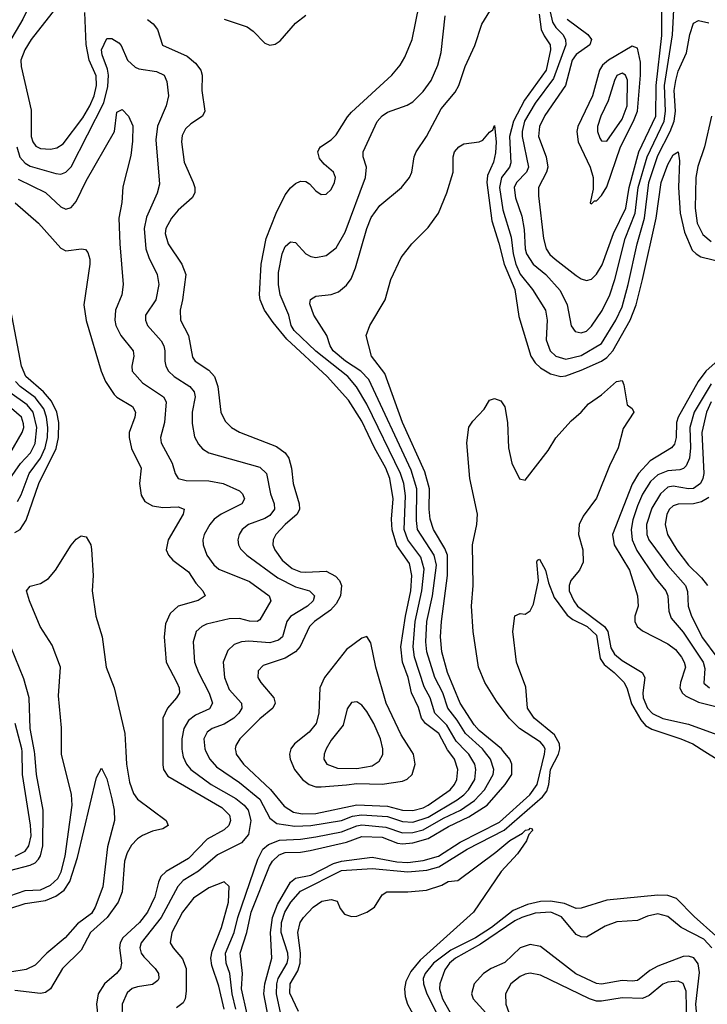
# Model space of a CAD drawing. Header units: inches. Extents: x 990535 to 1117859, y 769386 to 892122.
# Tile 750 of 1056: x 1072609 to 1075304, y 839009 to 842868. Entities that reach past the tile are written whole.
import ezdxf

# ---------------------------------------------------------------- set-up
doc = ezdxf.new("R2010")
doc.units = ezdxf.units.IN
doc.header["$MEASUREMENT"] = 0
doc.layers.add('B0873', color=7, linetype='Continuous')
doc.layers.add('B0874', color=7, linetype='Continuous')

msp = doc.modelspace()

# ---------------------------------------------------------------- linework, layer by layer
at = {"layer": 'B0873', "color": 5}
for points, elevation in [([(1072010, 838999.7), (1072068.5, 839051.5), (1072165.1, 839170), (1072181.9, 839210), (1072196.7, 839270), (1072207.8, 839292.2), (1072218.8, 839301.2), (1072237.6, 839310), (1072330, 839326.6), (1072455, 839385), (1072510, 839430.4), (1072530, 839434.9), (1072570, 839434), (1072630, 839455.4), (1072690, 839457.8), (1072730, 839475.5), (1072757.8, 839502.2), (1072771, 839529), (1072786.9, 839590), (1072814.4, 839790), (1072811.5, 839831.5), (1072772.9, 839990), (1072772.9, 840000)], 2580), ([(1072570, 839534.1), (1072650, 839554.5), (1072670, 839563.9), (1072682.2, 839577.8), (1072690, 839591), (1072699.5, 839630), (1072701.2, 839770), (1072674.6, 839910), (1072668.3, 839990), (1072666.4, 840000)], 2620), ([(1073025, 840000), (1073028, 839950), (1073039.4, 839879.4), (1073055.5, 839835.6), (1073070, 839812.9), (1073183.6, 839730), (1073191.3, 839710), (1073170, 839696.4), (1073130, 839687.8), (1073090, 839670.4), (1073070, 839657.1), (1073047.2, 839632.8), (1073030, 839602.6), (1073020.1, 839570), (1073010.8, 839450), (1072995.1, 839410), (1072951.1, 839350), (1072885.8, 839290), (1072850, 839220.8), (1072776.6, 839150), (1072730, 839069.8), (1072710, 839054.8), (1072690, 839052), (1072590, 839063)], 2580), ([(1072591.5, 839590), (1072630, 839609.3), (1072645, 839630), (1072653.4, 839670), (1072651.3, 839711.3), (1072619.6, 839910), (1072618, 840000)], 2640), ([(1073170, 840000), (1073170, 839947.7), (1073172.9, 839930), (1073190, 839903.4), (1073400.7, 839780.7), (1073430.9, 839750.9), (1073435.2, 839730), (1073428.9, 839710), (1073410, 839693.1), (1073343.6, 839656.4), (1073270, 839580.3), (1073183, 839530), (1073162.5, 839510), (1073152.4, 839487.6), (1073138.3, 839430), (1073109.8, 839370.2), (1073077.9, 839330), (1073013.4, 839270), (1073002.8, 839250), (1072999.9, 839230), (1073008.4, 839170), (1073004.2, 839150), (1072988.5, 839130), (1072941.5, 839090), (1072916.9, 839050), (1072909.6, 839010), (1072916.6, 838950)], 2620), ([(1073246.3, 840000), (1073250, 839979.5), (1073263.1, 839950), (1073279.6, 839930), (1073359, 839870), (1073456.1, 839816.1), (1073488.4, 839790), (1073504.2, 839770), (1073514.8, 839730), (1073505.2, 839674.8), (1073478.5, 839641.5), (1073384.8, 839595.2), (1073310, 839530.7), (1073250, 839494.4), (1073228.6, 839471.4), (1073163.5, 839350), (1073085.4, 839250), (1073080.3, 839230), (1073085, 839210), (1073094.9, 839194.9), (1073140.2, 839150), (1073153, 839130), (1073154, 839110), (1073150, 839102.6), (1073130, 839086.6), (1073070, 839078.1), (1073050, 839070.9), (1073030, 839054.3), (1073010.6, 839010), (1073008.8, 838950)], 2640), ([(1073339.1, 840000), (1073353.9, 839970), (1073380.3, 839940.3), (1073470, 839878.2), (1073550, 839812.6), (1073590, 839738.3), (1073617.2, 839717.2), (1073686.9, 839706.9), (1073750, 839709.6), (1073870, 839729.8), (1073913.3, 839746.7), (1073948.8, 839751.2), (1074050, 839745.5), (1074110, 839725.8), (1074150, 839723.6), (1074210, 839743.1), (1074324.2, 839810), (1074349.6, 839830), (1074368.3, 839850), (1074392.3, 839890), (1074397.4, 839930), (1074392.8, 839950), (1074369.6, 839990), (1074359.6, 840000)], 2660), ([(1073455.7, 838990), (1073441.9, 839050), (1073432.3, 839130), (1073418.1, 839170), (1073416.1, 839210), (1073449.2, 839290), (1073464.4, 839350), (1073541.7, 839578.3), (1073562.5, 839617.5), (1073584.2, 839635.8), (1073627.6, 839652.4), (1073710, 839656.2), (1073770, 839665.2), (1073870, 839684.5), (1073930, 839708.7), (1073950, 839712), (1074043.9, 839703.9), (1074110, 839681.5), (1074150, 839682.4), (1074190, 839692.9), (1074270, 839738.4), (1074337.1, 839770), (1074391.8, 839808.2), (1074431.4, 839850), (1074465.1, 839910), (1074467.4, 839930), (1074454.1, 839970), (1074430.4, 840000)], 2640), ([(1073455.8, 840000), (1073457.8, 839990), (1073486.3, 839950), (1073591.6, 839851.6), (1073645.3, 839785.3), (1073682.4, 839762.4), (1073715.6, 839755.6), (1073770, 839757.2), (1073930, 839790.8), (1074050, 839785.3), (1074110, 839770.5), (1074150, 839768.2), (1074190, 839779), (1074210, 839789.8), (1074296, 839850), (1074313.2, 839870), (1074322.8, 839890), (1074326.9, 839930), (1074313.4, 839970), (1074291.1, 840000)], 2680), ([(1073500.2, 838970), (1073478.7, 839070), (1073482.3, 839130), (1073472.6, 839210), (1073499, 839290), (1073515.6, 839370), (1073588.4, 839550), (1073600.4, 839570), (1073625.5, 839594.5), (1073650, 839604.5), (1073710, 839605.8), (1073747.6, 839612.4), (1073890, 839645.1), (1073950, 839666.9), (1074030, 839663.9), (1074090, 839640.9), (1074110, 839637.6), (1074150, 839641.9), (1074210, 839658.8), (1074290, 839706.3), (1074370, 839743.4), (1074440.7, 839790), (1074511.8, 839870), (1074537.4, 839910), (1074538.4, 839950), (1074530.3, 839970), (1074505.2, 840000)], 2620), ([(1073611.7, 838811.7), (1073565.8, 839050), (1073569.7, 839090), (1073597.5, 839190), (1073591.4, 839290), (1073600.3, 839350), (1073619.4, 839400.6), (1073670, 839487.9), (1073690, 839503.2), (1073750, 839515.8), (1073839.4, 839560.6), (1073870, 839570.2), (1073990, 839585.8), (1074086.9, 839566.9), (1074130, 839564.9), (1074190, 839572.2), (1074250, 839589.6), (1074335.7, 839644.3), (1074490, 839723.3), (1074608.7, 839830), (1074637.9, 839870), (1074666.1, 839990), (1074667.1, 840000)], 2580), ([(1073662.2, 838830), (1073615.1, 839050), (1073616.6, 839090), (1073622.2, 839110), (1073656.9, 839170), (1073660.9, 839190), (1073659.3, 839210), (1073633.2, 839290), (1073635, 839330), (1073647.8, 839370), (1073671.7, 839410), (1073710, 839452), (1073870, 839533.1), (1073990, 839541.3), (1074130, 839528.1), (1074204.6, 839535.4), (1074251.6, 839548.4), (1074363.3, 839616.7), (1074507.9, 839692.1), (1074658.2, 839821.8), (1074675.5, 839844.5), (1074683.3, 839870), (1074689.6, 839930), (1074721.5, 839990), (1074724, 840000)], 2560), ([(1073669.4, 840000), (1073666.9, 839990), (1073669.1, 839970), (1073686.6, 839930), (1073716.8, 839890), (1073743.7, 839870), (1073770, 839862.1), (1073790, 839861.4), (1073890, 839869.8), (1073930, 839874.1), (1074030, 839871.8), (1074110, 839883.1), (1074128.2, 839891.8), (1074146.7, 839910), (1074159.7, 839950), (1074153, 839990), (1074146.6, 840000)], 2720), ([(1073806.3, 840000), (1073802.3, 839990), (1073800.7, 839970), (1073813.4, 839950), (1073854.6, 839934.6), (1073930, 839933.6), (1073990, 839944.3), (1074018.4, 839961.6), (1074031.9, 839988.1), (1074032.1, 840000)], 2740), ([(1075295, 840000), (1075343, 839970)], 2560), ([(1072570, 839384.8), (1072630, 839404.3), (1072710, 839415.9), (1072750, 839433.2), (1072783.4, 839456.6), (1072806, 839490), (1072835.3, 839584.7), (1072910, 839898), (1072930, 839934.8), (1072950, 839893), (1072970, 839814.9), (1072978.8, 839770), (1072980.2, 839730), (1072953.4, 839626.6), (1072934.7, 839470), (1072904.8, 839390), (1072890, 839365.6), (1072835.7, 839324.3), (1072787.5, 839270), (1072715.6, 839210), (1072670, 839162.4), (1072634.7, 839145.3), (1072570, 839135.6)], 2560), ([(1073701.3, 838981.3), (1073667.5, 839052.5), (1073668.6, 839090), (1073699.6, 839140.5), (1073708.4, 839170), (1073709.9, 839210), (1073699.1, 839290), (1073707.8, 839330), (1073720.9, 839350), (1073758.9, 839390), (1073793, 839413), (1073830, 839419.3), (1073852.8, 839412.8), (1073865.2, 839385.2), (1073882.4, 839362.4), (1073910, 839353), (1073930, 839354.9), (1073970, 839370.5), (1073999.3, 839390), (1074030, 839438), (1074048, 839450), (1074130, 839450.3), (1074203.6, 839456.4), (1074263.9, 839476.1), (1074288.7, 839490), (1074326, 839494), (1074475.2, 839604.8), (1074530, 839651.3), (1074579.9, 839680.1), (1074591.4, 839691.4), (1074606.3, 839693.7), (1074610, 839699.3), (1074617.3, 839697.3), (1074618.4, 839690), (1074605.1, 839674.9), (1074594.9, 839650), (1074560.5, 839599.5), (1074496, 839530), (1074387.4, 839370), (1074178.1, 839181.9), (1074141.9, 839138.1), (1074121.9, 839098.1), (1074116.8, 839070), (1074119.5, 839039.5), (1074129.4, 839009.4), (1074157.7, 838957.7)], 2540), ([(1073409.9, 838990), (1073390, 839080.4), (1073361.4, 839161.4), (1073358.1, 839190), (1073363.1, 839216.9), (1073400.4, 839310), (1073427.5, 839410), (1073430.4, 839470.4), (1073410, 839489.8), (1073350, 839466.1), (1073290, 839424.6), (1073246.4, 839370), (1073205.5, 839290), (1073198.3, 839250), (1073210.2, 839230), (1073247.5, 839187.5), (1073261.3, 839150), (1073261, 839061), (1073257.2, 839030), (1073250, 839014.8), (1073224, 838996)], 2660), ([(1075337.8, 839277.8), (1075252.8, 839352.8), (1075183.8, 839423.8), (1075150, 839436.2), (1075110, 839437.2), (1074910, 839416.8), (1074810, 839385.6), (1074790, 839385.2), (1074744.7, 839404.7), (1074690, 839413.2), (1074650, 839411.5), (1074599.3, 839400.7), (1074543.7, 839376.3), (1074458, 839310), (1074395.2, 839270), (1074299, 839221), (1074231.2, 839170), (1074198, 839130), (1074190.1, 839110), (1074191.2, 839090), (1074204.3, 839050), (1074245.8, 838970)], 2560), ([(1075321.9, 839230), (1075290, 839264.8), (1075201.4, 839310), (1075150, 839353), (1075110, 839363.4), (1075070, 839354.3), (1075030, 839337.8), (1074950, 839332.4), (1074904.3, 839315.6), (1074830, 839272.6), (1074810, 839274), (1074790, 839283.3), (1074732, 839352), (1074690.8, 839370.8), (1074630, 839366.2), (1074577, 839350), (1074550, 839336.6), (1074414.7, 839245.3), (1074316.5, 839190), (1074293.9, 839170), (1074275.4, 839144.6), (1074255.4, 839090), (1074254.4, 839070), (1074265.8, 839030), (1074322.1, 838930)], 2580), ([(1075267.9, 838907.9), (1075259.8, 839010), (1075273.3, 839133.3), (1075267.9, 839167.9), (1075251.4, 839191.4), (1075230, 839198.4), (1075210, 839196.7), (1075110, 839158.7), (1075078.7, 839141.3), (1075030, 839103.1), (1075010, 839099.9), (1074970, 839102.8), (1074890, 839087.8), (1074870, 839090.3), (1074788.6, 839128.6), (1074650, 839236.2), (1074610, 839243), (1074570.2, 839230), (1074510, 839172.6), (1074457.4, 839150), (1074427, 839130), (1074390, 839089.6), (1074379.3, 839050), (1074385.8, 839030), (1074435.8, 838975.8)], 2620), ([(1075224.2, 838930), (1075221.2, 839061.2), (1075210, 839091.3), (1075190, 839100.4), (1075150, 839096.2), (1075130, 839088.1), (1075075.7, 839044.3), (1075050, 839031.7), (1074970, 839034.1), (1074890, 839021.2), (1074870, 839021.7), (1074842.3, 839030), (1074650, 839123.2), (1074610, 839131.7), (1074590, 839126.9), (1074570, 839117.9), (1074534.4, 839090), (1074513.6, 839050), (1074515.1, 839010), (1074543.8, 838930)], 2640)]:
    msp.add_lwpolyline(points, dxfattribs=dict(at, elevation=elevation))
at = {"layer": 'B0874', "color": 5}
for points, elevation in [([(1072570, 843052.2), (1072640.8, 842990), (1072655.5, 842970), (1072649.5, 842930), (1072621.7, 842870), (1072565.6, 842774.4)], 2660), ([(1074678.7, 842938.7), (1074697.8, 842857.8), (1074710, 842836.9), (1074738.3, 842810), (1074748.3, 842790), (1074749, 842770), (1074701.8, 842638.2), (1074630, 842540.6), (1074588.1, 842470), (1074578.3, 842430), (1074578.3, 842410), (1074603.3, 842290), (1074595.5, 842270), (1074555.7, 842230), (1074547.4, 842210), (1074552.6, 842170), (1074577.4, 842097.4), (1074585.9, 842045.9), (1074590, 841970.5), (1074596, 841950), (1074621, 841910), (1074671.2, 841870), (1074727.2, 841807.2), (1074755.5, 841750), (1074770, 841668.8), (1074785.7, 841645.7), (1074810, 841640.5), (1074830, 841647.7), (1074850, 841666.4), (1074891.8, 841728.2), (1074922.5, 841790), (1074942, 841850), (1074982.1, 842010), (1075021.2, 842110), (1075033.1, 842210), (1075068, 842330), (1075135.1, 842470), (1075140.6, 842510), (1075136.3, 842610), (1075168.4, 842808.4), (1075174.9, 842930)], 2660), ([(1072763.5, 842930), (1072653.3, 842790), (1072628.7, 842750), (1072613.9, 842710), (1072614.9, 842685.1), (1072653.5, 842513.5), (1072654.2, 842410), (1072660.1, 842390), (1072672.2, 842372.2), (1072690, 842363), (1072730, 842360.3), (1072754, 842366), (1072778.9, 842381.1), (1072856.2, 842483.8), (1072883.7, 842530), (1072901.1, 842570), (1072910.2, 842610), (1072908.5, 842648.5), (1072881.7, 842710), (1072869.6, 842770.5), (1072863.7, 842896.3)], 2680), ([(1074291.1, 840000), (1074286.3, 840006.3), (1074251.6, 840070), (1074199.3, 840110), (1074183.9, 840130), (1074172.2, 840172.3), (1074144.8, 840230), (1074131.8, 840290), (1074109.2, 840350), (1074102.6, 840410), (1074120.7, 840530), (1074142.3, 840630), (1074145.9, 840690), (1074136.4, 840736.4), (1074087.6, 840807.6), (1074068.4, 840868.4), (1074065.9, 840910), (1074073.3, 840990), (1074060.2, 841070), (1074044.4, 841110), (1073999.8, 841190), (1073950, 841294.2), (1073897.5, 841377.5), (1073814.5, 841470), (1073656.2, 841616.2), (1073601.8, 841681.8), (1073569, 841730), (1073551.4, 841770), (1073548.7, 841790), (1073554.8, 841910), (1073575.1, 842010), (1073614.2, 842110), (1073650, 842181.4), (1073670, 842208.5), (1073690, 842226.5), (1073710, 842235.5), (1073730, 842234.3), (1073745.4, 842225.4), (1073770, 842197.1), (1073790, 842182.4), (1073810, 842184.4), (1073830, 842203.1), (1073843.5, 842230), (1073846.6, 842250), (1073838.4, 842270), (1073801.7, 842301.7), (1073783.9, 842323.9), (1073777.1, 842350), (1073781.3, 842358.7), (1073788.6, 842370), (1073830, 842397.3), (1073850, 842416.8), (1073893.3, 842486.7), (1073910, 842505.5), (1074067.3, 842650), (1074099.9, 842690), (1074118.4, 842721.6), (1074147.5, 842790), (1074175.2, 842924.8)], 2680), ([(1074430.4, 840000), (1074422.5, 840010), (1074356.5, 840070), (1074323.4, 840123.4), (1074287.3, 840170), (1074268, 840230), (1074236.7, 840290), (1074205.1, 840390), (1074201.5, 840430), (1074205.2, 840510), (1074227.6, 840610), (1074242.9, 840730), (1074233, 840770), (1074168.8, 840870), (1074164.8, 840904.8), (1074165.3, 841030), (1074143, 841103), (1073977.6, 841457.6), (1073946.4, 841490), (1073885.4, 841530), (1073837.8, 841570), (1073825.4, 841590), (1073812.6, 841630), (1073762, 841710), (1073746, 841754), (1073748.4, 841771.6), (1073770, 841784.7), (1073830, 841791), (1073858.7, 841801.3), (1073890, 841827.1), (1073907.9, 841852.1), (1073924.8, 841895.2), (1073969.5, 842050), (1073987.1, 842092.9), (1074020.8, 842139.2), (1074105.7, 842210), (1074136.5, 842250), (1074145.5, 842270), (1074154.6, 842330), (1074163.2, 842350), (1074204, 842410), (1074260.8, 842519.2), (1074315.4, 842584.6), (1074329.9, 842610), (1074355.6, 842684.4), (1074393.3, 842766.7), (1074419.8, 842850), (1074461.9, 842918.1)], 2640), ([(1074754.7, 842870), (1074835.8, 842810), (1074850.1, 842790), (1074843.3, 842770), (1074790, 842731.1), (1074774.2, 842710), (1074748.5, 842610), (1074667.5, 842492.5), (1074647, 842450), (1074642.4, 842410), (1074672.9, 842330), (1074679.2, 842290), (1074673.9, 842270), (1074642.3, 842210), (1074641.9, 842178.1), (1074662.2, 842010), (1074672.8, 841970), (1074687.4, 841947.4), (1074707.9, 841930), (1074790, 841865.9), (1074810, 841852.7), (1074830, 841846.3), (1074850, 841851.7), (1074870, 841870.1), (1074892.5, 841907.5), (1074936.6, 842030), (1074984.2, 842130), (1074997.9, 842210), (1075036.2, 842350), (1075102.4, 842490), (1075103.7, 842610), (1075126.4, 842806.4), (1075126, 842930)], 2680), ([(1073109.2, 842869.2), (1073132.3, 842852.3), (1073149.4, 842830), (1073168.2, 842768.2), (1073265.7, 842725.7), (1073298.3, 842698.3), (1073318.8, 842670), (1073323.9, 842650), (1073323.1, 842590), (1073335, 842510), (1073326, 842490), (1073279.5, 842460.5), (1073259.2, 842440.8), (1073246.2, 842413.8), (1073242.6, 842390), (1073254.1, 842310), (1073288.3, 842230), (1073295, 842210), (1073295.3, 842190), (1073285, 842170), (1073230, 842122.1), (1073203.3, 842090), (1073181.7, 842050), (1073179.6, 842030), (1073191.3, 841990), (1073245, 841910), (1073259.6, 841870), (1073247.5, 841770), (1073237.5, 841730), (1073238.6, 841690), (1073270.1, 841630), (1073285.6, 841545.6), (1073296.8, 841530), (1073350, 841494.2), (1073373, 841470), (1073384.9, 841430), (1073397.6, 841330), (1073414.4, 841294.4), (1073439.2, 841270), (1073470, 841252), (1073615.1, 841195.1), (1073650, 841170.1), (1073663.8, 841150), (1073674.5, 841110), (1073680.4, 841050), (1073704.9, 840970), (1073705.9, 840950), (1073696.8, 840930), (1073650.1, 840890), (1073613.1, 840850), (1073602.6, 840830), (1073601.5, 840810), (1073609, 840790), (1073637.9, 840750), (1073677.2, 840717.2), (1073710, 840704.4), (1073730, 840702.4), (1073810, 840707), (1073847.2, 840687.2), (1073861.9, 840670), (1073870.1, 840650), (1073866.7, 840610), (1073850, 840578.6), (1073826.6, 840553.4), (1073764.8, 840510), (1073744.5, 840490), (1073708.4, 840411.6), (1073690, 840390.4), (1073650, 840365.2), (1073563.4, 840336.6), (1073544.2, 840315.8), (1073542.2, 840290), (1073553.7, 840270), (1073605.1, 840210), (1073610.8, 840190), (1073601.3, 840170), (1073550, 840128.5), (1073471.3, 840050), (1073456.7, 840023.3), (1073453.8, 840010), (1073455.8, 840000)], 2680), ([(1073410, 842870.1), (1073500.2, 842840.2), (1073523.7, 842823.7), (1073570, 842776.1), (1073590, 842767.6), (1073610, 842771.5), (1073630, 842785.2), (1073690, 842854.6), (1073730, 842886)], 2720), ([(1074359.6, 840000), (1074320.1, 840039.9), (1074282.6, 840102.7), (1074236.6, 840150), (1074218.2, 840210), (1074193.7, 840253.7), (1074156.3, 840370), (1074151.4, 840410), (1074159.1, 840510), (1074185.6, 840630), (1074194.2, 840714.2), (1074181.8, 840761.8), (1074130.2, 840830), (1074115.4, 840870), (1074121.8, 841001.8), (1074114, 841050), (1074101.6, 841090), (1073970, 841361.8), (1073929.4, 841429.4), (1073895.5, 841470), (1073769.1, 841569.1), (1073684.3, 841650), (1073673.1, 841670), (1073664.4, 841710), (1073629.7, 841789.7), (1073622.9, 841830), (1073623.2, 841876.8), (1073637.3, 841950), (1073650, 841979), (1073670, 841997.7), (1073690, 841994.6), (1073730.7, 841950.7), (1073750, 841940.2), (1073770, 841936.6), (1073810, 841944.3), (1073850, 841974.2), (1073884.6, 842035.4), (1073964.3, 842250), (1073968.6, 842290), (1073955, 842330), (1073954.6, 842350), (1074010, 842469.1), (1074030, 842491.8), (1074050, 842506), (1074127.2, 842532.8), (1074150, 842546), (1074190, 842586.7), (1074222, 842630), (1074247.6, 842690), (1074261, 842739), (1074277.2, 842882.8)], 2660), ([(1074645.7, 842890), (1074653.6, 842830), (1074664.7, 842804.7), (1074688.6, 842770), (1074690, 842749.7), (1074672.3, 842670), (1074587.9, 842552.1), (1074544.2, 842470), (1074528.6, 842410), (1074533.4, 842306.6), (1074529.4, 842290), (1074497.8, 842250), (1074490, 842210), (1074503.3, 842123.3), (1074535.8, 842015.8), (1074543.1, 841950), (1074554, 841910), (1074571.2, 841871.2), (1074618.7, 841810), (1074669.7, 841729.7), (1074676.4, 841690), (1074672.8, 841612.8), (1074687.8, 841570), (1074710, 841549.6), (1074750, 841537), (1074810, 841551.5), (1074890, 841598.5), (1074946.1, 841690), (1074970, 841742.7), (1074994.1, 841830), (1075029.4, 841990), (1075058.3, 842090), (1075074.8, 842230), (1075110, 842335.4), (1075158.3, 842430), (1075173.7, 842470), (1075179, 842510), (1075174.7, 842590), (1075180.2, 842630), (1075190, 842665.8), (1075222.2, 842737.8), (1075236, 842810), (1075250, 842854.6), (1075270, 842864.7), (1075310, 842855.8)], 2640), ([(1072597.5, 842370), (1072610, 842328.9), (1072630, 842305.3), (1072650, 842294.2), (1072750, 842264.6), (1072770, 842262), (1072789.9, 842270.1), (1072810, 842290.9), (1072938.2, 842541.8), (1072954.2, 842605.8), (1072957.2, 842650), (1072953.5, 842673.5), (1072931.7, 842730), (1072929.9, 842750), (1072950, 842793.8), (1072970, 842794), (1072996.9, 842776.9), (1073006.4, 842766.4), (1073031.8, 842710), (1073061.7, 842681.7), (1073075.5, 842675.5), (1073145.1, 842665.1), (1073174.9, 842650), (1073185.5, 842625.5), (1073192.4, 842570), (1073182.7, 842530), (1073149.6, 842450.4), (1073143, 842397), (1073157.1, 842222.9), (1073148, 842188), (1073105.6, 842094.4), (1073096.3, 842050), (1073103.6, 841970), (1073115.6, 841935.6), (1073148.3, 841870), (1073154.3, 841830), (1073141.9, 841770), (1073102.1, 841710), (1073101.9, 841690), (1073110.1, 841670), (1073163.3, 841610), (1073174.2, 841590), (1073178.4, 841570), (1073177.3, 841530), (1073181.3, 841510), (1073192.1, 841490), (1073214, 841470), (1073275.5, 841430), (1073292.8, 841410), (1073296.9, 841390), (1073285.2, 841330), (1073285.4, 841285.4), (1073293.7, 841233.7), (1073310, 841204), (1073325.9, 841185.9), (1073350.4, 841170), (1073550, 841114.7), (1073576.8, 841090), (1073592.4, 841010), (1073606.7, 840970), (1073607.5, 840950), (1073590, 840925), (1073570, 840913.3), (1073505.4, 840890), (1073480.9, 840870), (1073468.7, 840850), (1073463.7, 840830), (1073466.4, 840810), (1073474.7, 840794.7), (1073498.9, 840770), (1073620.2, 840680.2), (1073690, 840645.5), (1073744.6, 840630), (1073764.8, 840610), (1073759.8, 840590), (1073737.5, 840570), (1073670, 840529.2), (1073655.6, 840510), (1073639.1, 840450), (1073623.7, 840436.3), (1073590, 840425.9), (1073507.3, 840432.7), (1073478, 840430), (1073450, 840419.5), (1073424.4, 840395.6), (1073406.7, 840350), (1073411.1, 840290), (1073430, 840242.5), (1073478.3, 840190), (1073479.5, 840170), (1073468.5, 840150), (1073448.3, 840130), (1073410, 840107.6), (1073362.7, 840090), (1073344.3, 840075.7), (1073331.1, 840050), (1073334.2, 840010), (1073339.1, 840000)], 2660), ([(1072602.5, 842242.5), (1072710, 842190.5), (1072770, 842135), (1072790, 842125.5), (1072810, 842131.9), (1072830, 842155.9), (1072870, 842236.5), (1072980.2, 842430), (1072990, 842505.5), (1073010, 842516.5), (1073035.5, 842490), (1073051.9, 842451.9), (1073051.6, 842391.6), (1073043.9, 842336.1), (1073013.2, 842213.2), (1073008.6, 842151.4), (1072997.9, 842090), (1073001.2, 841990), (1073014.6, 841830), (1073008.6, 841790), (1072983.8, 841730), (1072981.9, 841690), (1072985.5, 841670), (1073005.9, 841630), (1073053.6, 841570), (1073056.6, 841550), (1073048.2, 841510), (1073050.2, 841490), (1073090, 841444.8), (1073172.9, 841390), (1073183.6, 841370), (1073176.2, 841290), (1073161.3, 841230), (1073163.9, 841210), (1073206, 841130), (1073218, 841090), (1073230, 841070.3), (1073262, 841062), (1073350, 841060.8), (1073407, 841050), (1073470, 841021.5), (1073482, 841010), (1073490, 840990.4), (1073479.2, 840970), (1073398.5, 840930), (1073371.6, 840910), (1073354, 840890), (1073332.1, 840850), (1073326.9, 840830), (1073327.5, 840810), (1073342.4, 840770), (1073370, 840731.8), (1073390, 840715.1), (1073510, 840666.7), (1073587, 840610), (1073593.5, 840590), (1073550, 840516.4), (1073539.3, 840510), (1073510, 840510.9), (1073470, 840521.4), (1073430, 840520.1), (1073341.6, 840498.4), (1073323.2, 840490), (1073301, 840470), (1073288.3, 840430), (1073294.2, 840350), (1073309.6, 840310), (1073351.8, 840228.2), (1073365, 840190), (1073353.2, 840166.8), (1073297.7, 840142.3), (1073270, 840121.7), (1073251.7, 840090), (1073244.6, 840050), (1073244.6, 840010), (1073246.3, 840000)], 2640), ([(1075320.6, 842490), (1075293, 842370), (1075266.7, 842293.3), (1075258.9, 842250), (1075256.2, 842130), (1075263.9, 842070), (1075286.7, 842026.7), (1075318.9, 841998.9)], 2640), ([(1074505.2, 840000), (1074496.9, 840010), (1074410, 840082.1), (1074390, 840104.7), (1074335.6, 840190), (1074285.2, 840310), (1074263, 840390), (1074258.8, 840450), (1074261.7, 840510), (1074286, 840690), (1074285.3, 840770), (1074275.3, 840795.3), (1074231.4, 840870), (1074218, 840910), (1074213.6, 840950), (1074214.6, 841030), (1074196.3, 841096.3), (1074109.6, 841290), (1074040.8, 841480.8), (1073987.4, 841550), (1073967.6, 841630), (1073980.9, 841670), (1074041.6, 841770), (1074063.6, 841850), (1074104.5, 841935.5), (1074146.3, 841990), (1074210, 842054), (1074250.8, 842109.2), (1074283.7, 842190), (1074307.4, 842270), (1074308.2, 842330), (1074313.4, 842350), (1074330.4, 842369.6), (1074350, 842380.9), (1074410, 842388.8), (1074423.9, 842396.1), (1074450, 842427), (1074463.5, 842436.5), (1074470, 842454), (1074477, 842390), (1074473.5, 842346.5), (1074465.7, 842310), (1074442.2, 842257.8), (1074439.5, 842230), (1074459.5, 842079.5), (1074487.6, 841992.4), (1074507.9, 841910), (1074549.5, 841810), (1074565.4, 841705.4), (1074612.2, 841550), (1074630, 841522.9), (1074650, 841504.1), (1074690, 841479.9), (1074729.8, 841469.8), (1074750, 841472.1), (1074810, 841494.4), (1074889.4, 841530), (1074910, 841543.5), (1074933.7, 841570), (1075001.7, 841690), (1075025.3, 841750), (1075050.8, 841849.2), (1075103.3, 842090), (1075123.9, 842230), (1075150, 842300.2), (1075170, 842338.6), (1075190, 842350.3), (1075195.3, 842315.3), (1075190.8, 842210), (1075197.8, 842110), (1075214.7, 842034.7), (1075245.3, 841965.3), (1075260.1, 841950), (1075279.3, 841939.3), (1075370, 841916)], 2620), ([(1072591.4, 842150), (1072682.8, 842070), (1072770, 841972.2), (1072790, 841961.6), (1072850.5, 841970.5), (1072866.9, 841966.9), (1072875.9, 841955.9), (1072883.6, 841930), (1072883.2, 841910), (1072860.4, 841750), (1072869.1, 841689.1), (1072928.3, 841490), (1072945.5, 841450), (1072979.4, 841399.4), (1072990, 841388.7), (1073051.7, 841351.6), (1073062.5, 841330), (1073060.4, 841310), (1073037.7, 841250), (1073037.5, 841230), (1073047.4, 841187.4), (1073085.3, 841110), (1073079.1, 841050), (1073084.6, 841004.6), (1073099.9, 840979.9), (1073130, 840962.6), (1073170, 840956.3), (1073230, 840958.5), (1073253.1, 840950), (1073249.2, 840930), (1073190.9, 840830), (1073183, 840790), (1073191.9, 840770), (1073209.6, 840749.6), (1073270, 840703.6), (1073299.6, 840659.6), (1073326.9, 840630), (1073336.5, 840610), (1073308.1, 840591.9), (1073230, 840569.2), (1073199.3, 840540.7), (1073180.2, 840499.8), (1073175.3, 840450), (1073183.3, 840350), (1073225.2, 840270), (1073233.8, 840250), (1073235, 840230), (1073223.7, 840210), (1073188.5, 840170), (1073170.1, 840130), (1073170, 840000)], 2620), ([(1072590, 840858.7), (1072610.4, 840870), (1072633.6, 840906.4), (1072684.3, 841050), (1072752.1, 841187.9), (1072760.9, 841230), (1072761.7, 841290), (1072754, 841330), (1072733.3, 841373.3), (1072702.1, 841410), (1072632.5, 841470), (1072615.7, 841510), (1072574.5, 841730)], 2620), ([(1075370, 841554.1), (1075298.1, 841490), (1075268.2, 841450), (1075189.5, 841310), (1075183.5, 841290), (1075182.2, 841230), (1075175.9, 841204.1), (1075164.1, 841190), (1075080.5, 841139.5), (1075035.1, 841090), (1075010, 841047.5), (1074932.9, 840850), (1074938.6, 840810), (1074999.2, 840710), (1075030.8, 840610), (1075033.7, 840570), (1075019.6, 840530), (1075020.2, 840510), (1075029.4, 840490), (1075050, 840472.9), (1075150, 840422.4), (1075179.6, 840399.6), (1075203.5, 840370), (1075214.1, 840350), (1075218.3, 840330), (1075198.8, 840270), (1075196.5, 840250), (1075205.2, 840230), (1075218.6, 840218.6), (1075270, 840193.4), (1075410, 840157.4)], 2620), ([(1072600.2, 840979.8), (1072614.3, 841005.7), (1072645.7, 841090), (1072690, 841150), (1072709.2, 841190), (1072718.4, 841230), (1072719, 841270), (1072714.2, 841310), (1072703.2, 841343.2), (1072670, 841388), (1072610.9, 841430), (1072592.2, 841450)], 2640), ([(1074667.1, 840000), (1074668.1, 840010), (1074662.4, 840022.4), (1074650, 840036.7), (1074568.2, 840090), (1074527.3, 840130), (1074477.7, 840197.7), (1074432.3, 840270), (1074407.1, 840330), (1074387, 840470), (1074380.1, 840570), (1074386.4, 840650), (1074383.4, 840810), (1074400.2, 840890), (1074403, 840930), (1074373, 841070), (1074361.5, 841210), (1074370, 841271), (1074384.9, 841295.1), (1074430, 841342), (1074450, 841376.3), (1074470, 841383), (1074494.3, 841374.3), (1074510.2, 841350.2), (1074521.4, 841290), (1074525.5, 841190), (1074537.8, 841130), (1074568.1, 841068.1), (1074590, 841064), (1074679.9, 841180.1), (1074710, 841229.4), (1074770, 841295.8), (1074809.9, 841330.1), (1074838, 841362), (1074890, 841398), (1074948.4, 841450), (1074970, 841454), (1074977.2, 841437.2), (1074990, 841358), (1075010, 841344.7), (1075016.3, 841330), (1074974.7, 841265.3), (1074954.3, 841190), (1074920.6, 841119.4), (1074870, 840993.1), (1074817.7, 840922.3), (1074801.3, 840890), (1074799, 840850), (1074815.7, 840790), (1074818.2, 840741.8), (1074803.4, 840710), (1074769.3, 840670.7), (1074762.4, 840650), (1074763.1, 840630), (1074780.9, 840590), (1074795.5, 840570), (1074901.4, 840490), (1074913.9, 840470), (1074926.3, 840406.3), (1074940.9, 840380.9), (1074970, 840356.5), (1075049.2, 840309.2), (1075059.4, 840290), (1075050.9, 840230), (1075052.3, 840210), (1075069.8, 840170), (1075090, 840149.4), (1075129.8, 840129.8), (1075230, 840107.5), (1075370, 840055.9)], 2580), ([(1075318.7, 841441.3), (1075252.4, 841330), (1075235.3, 841270), (1075237.9, 841190), (1075234.1, 841150), (1075220.8, 841119.2), (1075211, 841109), (1075196.5, 841103.5), (1075150, 841099.5), (1075110, 841084.2), (1075082, 841058), (1075050, 841007.9), (1075030, 840963.4), (1075012.6, 840907.4), (1075005.9, 840870), (1075009.4, 840830), (1075028.3, 840788.3), (1075100.2, 840680.2), (1075141.9, 840630), (1075149.6, 840610), (1075153.5, 840550), (1075163, 840523), (1075210, 840467.5), (1075288.3, 840350), (1075294.1, 840325.9), (1075290, 840267.3), (1075312.4, 840250)], 2640), ([(1072570, 841068.2), (1072611.4, 841128.6), (1072651.6, 841170), (1072670, 841206.7), (1072675.7, 841270), (1072661.5, 841330), (1072638.8, 841358.8), (1072570, 841407)], 2660), ([(1072570, 841166.8), (1072618.6, 841250), (1072625.1, 841270), (1072624.4, 841284.4), (1072615.4, 841310), (1072537.8, 841377.8)], 2680), ([(1075319.8, 841370), (1075301.3, 841330), (1075282.8, 841250), (1075290.3, 841090), (1075287.3, 841070), (1075277.8, 841050), (1075249.7, 841030.3), (1075230, 841029.3), (1075170, 841040.5), (1075150, 841036.5), (1075120.6, 841010), (1075087, 840953), (1075066.1, 840890), (1075066.8, 840850), (1075074.4, 840830), (1075148.9, 840728.9), (1075218.5, 840650), (1075226.8, 840626.8), (1075228.9, 840570), (1075242, 840530), (1075285.1, 840445.1), (1075341.9, 840370)], 2660), ([(1075310, 840995.6), (1075281.1, 840978.9), (1075250, 840970.8), (1075190, 840969), (1075170, 840962.5), (1075156.4, 840950), (1075145.3, 840930), (1075139.4, 840890), (1075148.8, 840850), (1075184.7, 840790), (1075230.1, 840730), (1075281.1, 840681.1), (1075305.2, 840650)], 2680), ([(1072772.9, 840000), (1072772.7, 840092.7), (1072761.3, 840218.7), (1072768.9, 840330), (1072736.5, 840416.5), (1072689.1, 840490), (1072647.1, 840590), (1072635.8, 840630), (1072650, 840648.4), (1072690, 840657.8), (1072721.7, 840678.3), (1072749.1, 840710.9), (1072810, 840808), (1072830, 840832.4), (1072850, 840844.9), (1072870, 840841.3), (1072887.6, 840810), (1072890, 840792), (1072896.4, 840690), (1072892.5, 840630), (1072907, 840530), (1072931.5, 840450), (1072947.8, 840330), (1072979, 840250), (1073020.7, 840070), (1073025, 840000)], 2580), ([(1074724, 840000), (1074726.6, 840010), (1074725.4, 840030), (1074705, 840065), (1074625.2, 840130), (1074599.9, 840170), (1074592.7, 840252.7), (1074556.4, 840350), (1074542.4, 840470), (1074550, 840532), (1074570, 840541), (1074590, 840538), (1074610, 840551), (1074622.7, 840577.3), (1074642.6, 840670), (1074636.4, 840743.6), (1074638, 840750), (1074646.6, 840753.4), (1074670, 840711), (1074681.2, 840661.2), (1074703.8, 840603.8), (1074754.5, 840534.5), (1074777.2, 840517.2), (1074832.7, 840490), (1074870, 840456.5), (1074884.8, 840364.8), (1074900.3, 840340.3), (1074939.4, 840310), (1074978.5, 840270), (1074990, 840245.3), (1075006.4, 840186.4), (1075043.5, 840123.5), (1075062.5, 840102.5), (1075086.9, 840086.9), (1075200.4, 840050), (1075247, 840030), (1075295, 840000)], 2560), ([(1074146.6, 840000), (1074104.8, 840064.8), (1074045.1, 840190), (1074005.1, 840330), (1073985.2, 840425.2), (1073970, 840451.3), (1073950, 840444.4), (1073890, 840399.8), (1073803.6, 840290), (1073785.5, 840250), (1073781.6, 840150), (1073771.5, 840110), (1073744.2, 840075.8), (1073686.7, 840030), (1073672, 840010), (1073669.4, 840000)], 2720), ([(1072666.4, 840000), (1072649.4, 840090), (1072645.4, 840210), (1072624.8, 840284.8), (1072573.6, 840410)], 2620), ([(1074032.1, 840000), (1074032.2, 840010), (1074023.2, 840050), (1073997.2, 840110), (1073970, 840156.8), (1073950, 840181.5), (1073930, 840194.5), (1073910, 840192.4), (1073892.6, 840167.4), (1073876.3, 840103.7), (1073830, 840043.8), (1073810.2, 840010), (1073806.3, 840000)], 2740), ([(1072618, 840000), (1072617.8, 840010), (1072591.1, 840110)], 2640)]:
    msp.add_lwpolyline(points, dxfattribs=dict(at, elevation=elevation))
for points, elevation in [([(1075010, 842764), (1074917.2, 842710), (1074893.4, 842690), (1074882.2, 842670), (1074854.1, 842570), (1074796.5, 842450), (1074792.3, 842430), (1074798, 842390), (1074845, 842290), (1074857, 842250), (1074856.7, 842203.3), (1074844.9, 842150), (1074850, 842146), (1074862.4, 842157.6), (1074870, 842158.4), (1074890, 842179.6), (1074910, 842212.9), (1074963.7, 842370), (1075015.4, 842470), (1075030.8, 842510), (1075042.5, 842650), (1075042.1, 842702.1), (1075030, 842756)], 2720), ([(1074970, 842658.1), (1074950, 842649.8), (1074940.1, 842630), (1074915.5, 842550), (1074886.9, 842490), (1074873.8, 842450), (1074873.4, 842430), (1074883.2, 842403.2), (1074890, 842393.6), (1074910, 842392), (1074970, 842478), (1074989.5, 842530), (1074990.9, 842630.9), (1074983.1, 842650)], 2740)]:
    msp.add_lwpolyline(points, close=True, dxfattribs=dict(at, elevation=elevation))

doc.saveas('drawing.dxf')
